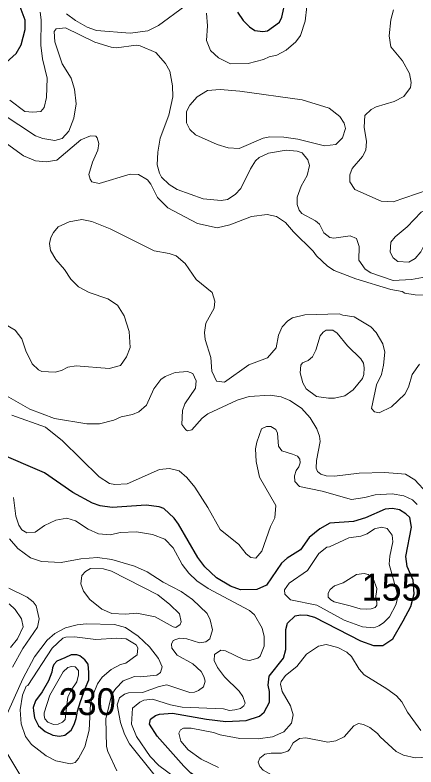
# Model space of a CAD drawing. Extents: x 673.6 to 698.9, y 7012 to 7040.1.
# Drawn here: x 681.414 to 682.608, y 7026.21 to 7028.448 of the extents above; entities that cross this region are included whole.
import ezdxf

# ---------------------------------------------------------------- set-up
doc = ezdxf.new("R2010")
doc.units = 0
doc.header["$LTSCALE"] = 0.032
doc.layers.add('1', color=7, linetype='Continuous', lineweight=25)
doc.layers.add('2', color=7, linetype='Continuous', lineweight=13)
doc.layers.add('21', color=7, linetype='Continuous')

msp = doc.modelspace()

# ---------------------------------------------------------------- linework, layer by layer
at = {"layer": '1'}
for points in [[(681.3771, 7028.2985), (681.4171, 7028.334), (681.4317, 7028.3595), (681.4443, 7028.4057), (681.444, 7028.433), (681.4082, 7028.5295)], [(682.0764, 7028.4573), (682.0929, 7028.432), (682.1122, 7028.4129), (682.1278, 7028.4027), (682.1521, 7028.3998), (682.1656, 7028.4015), (682.2012, 7028.4268), (682.2085, 7028.4425), (682.2192, 7028.4918)], [(681.8142, 7026.338), (681.8173, 7026.3527), (681.8324, 7026.3632), (681.8443, 7026.3673), (681.8829, 7026.3708), (681.984, 7026.3526), (682.0414, 7026.3462), (682.1022, 7026.3485), (682.1421, 7026.3619), (682.1561, 7026.3732), (682.1718, 7026.4029), (682.1721, 7026.4349), (682.168, 7026.4543), (682.1711, 7026.4803), (682.2133, 7026.5347), (682.2205, 7026.5602), (682.22, 7026.6199), (682.2256, 7026.6387), (682.2481, 7026.6601), (682.2642, 7026.6633), (682.2838, 7026.6626), (682.3052, 7026.6559), (682.4425, 7026.5857), (682.4812, 7026.5717), (682.5093, 7026.5724), (682.5386, 7026.592), (682.5696, 7026.6452), (682.5922, 7026.6883), (682.6026, 7026.726), (682.5995, 7026.7665), (682.5821, 7026.8067), (682.5773, 7026.8364), (682.5944, 7026.9239), (682.5901, 7026.9529), (682.578, 7026.9641), (682.5586, 7026.9754), (682.5382, 7026.9797), (682.5163, 7026.9773), (682.4571, 7026.9516), (682.4219, 7026.9407), (682.3518, 7026.9359), (682.3214, 7026.9195), (682.2902, 7026.8931), (682.2638, 7026.8563), (682.2238, 7026.8315), (682.2069, 7026.8173), (682.1624, 7026.7517), (682.1343, 7026.7382), (682.0854, 7026.7373), (682.0551, 7026.7482), (682.0138, 7026.7738), (681.9793, 7026.8061), (681.9586, 7026.8335), (681.9007, 7026.9332), (681.8872, 7026.9506), (681.8567, 7026.98), (681.8426, 7026.9848), (681.8043, 7026.9896), (681.7026, 7026.9832), (681.6675, 7026.9876), (681.6447, 7026.996), (681.5855, 7027.0274), (681.5018, 7027.0857), (681.3595, 7027.1469)], [(682.0689, 7026.115), (682.0272, 7026.1341), (681.9375, 7026.1919), (681.916, 7026.2125), (681.8371, 7026.3023), (681.8142, 7026.338)]]:
    msp.add_lwpolyline(points, dxfattribs=at)
msp.add_lwpolyline([(681.4689, 7026.3777), (681.4715, 7026.3564), (681.4837, 7026.3332), (681.5031, 7026.3158), (681.5262, 7026.3049), (681.5462, 7026.3023), (681.5623, 7026.3055), (681.5804, 7026.3197), (681.59, 7026.3364), (681.5958, 7026.3545), (681.5997, 7026.377), (681.6087, 7026.4054), (681.6229, 7026.444), (681.6332, 7026.4698), (681.6338, 7026.4917), (681.6313, 7026.5162), (681.6216, 7026.5297), (681.6068, 7026.5413), (681.5978, 7026.5439), (681.581, 7026.5439), (681.5623, 7026.5349), (681.5385, 7026.5258), (681.5295, 7026.5155), (681.5256, 7026.5059), (681.523, 7026.4923), (681.5134, 7026.4672), (681.4947, 7026.4344), (681.4747, 7026.4073), (681.4676, 7026.3873)], close=True, dxfattribs=at)
at = {"layer": '2'}
for points in [[(681.9191, 7028.4745), (681.8406, 7028.4176), (681.8092, 7028.4015), (681.7564, 7028.3948), (681.6563, 7028.4022), (681.6286, 7028.4128), (681.5942, 7028.4319), (681.5667, 7028.4516)], [(682.283, 7028.4738), (682.2781, 7028.4301), (682.2639, 7028.3872), (682.2499, 7028.3691), (682.2208, 7028.3435), (682.1938, 7028.3292), (682.1702, 7028.3243), (682.1542, 7028.3159), (682.1083, 7028.3044), (682.0558, 7028.3035), (682.0201, 7028.3207), (681.9959, 7028.3428), (681.9835, 7028.373), (681.9873, 7028.4159), (681.9841, 7028.4542)], [(681.4884, 7028.4568), (681.4916, 7028.4338), (681.4901, 7028.3591), (681.4956, 7028.3179), (681.509, 7028.2605), (681.5073, 7028.2026), (681.5002, 7028.1729), (681.4908, 7028.1609), (681.4662, 7028.1589), (681.4425, 7028.1615), (681.3977, 7028.1952)], [(682.6442, 7027.9286), (682.5397, 7027.8922), (682.5041, 7027.8943), (682.4261, 7027.929), (682.4105, 7027.9523), (682.4112, 7027.9729), (682.4179, 7027.992), (682.4484, 7028.0277), (682.4589, 7028.0463), (682.4605, 7028.0725), (682.4532, 7028.1151), (682.4554, 7028.1493), (682.4741, 7028.1675), (682.4889, 7028.1755), (682.5428, 7028.1907), (682.572, 7028.2057), (682.592, 7028.2332), (682.5936, 7028.248), (682.5886, 7028.2745), (682.5673, 7028.3123), (682.5328, 7028.3535), (682.5279, 7028.3869), (682.5328, 7028.4339), (682.5406, 7028.4642)], [(681.375, 7028.1548), (681.4743, 7028.0887), (681.4963, 7028.0809), (681.5319, 7028.0752), (681.5541, 7028.081), (681.5739, 7028.1026), (681.5891, 7028.1413), (681.596, 7028.1837), (681.5911, 7028.228), (681.5806, 7028.2604), (681.5541, 7028.3037), (681.532, 7028.369), (681.5304, 7028.3993)], [(681.5304, 7028.3993), (681.5359, 7028.4075), (681.5639, 7028.4104), (681.6517, 7028.3679), (681.6998, 7028.353), (681.7159, 7028.3512)], [(681.7159, 7028.3512), (681.7744, 7028.3586), (681.7867, 7028.3567), (681.8334, 7028.3371), (681.862, 7028.3046), (681.8747, 7028.2814), (681.8829, 7028.2375), (681.8836, 7028.205), (681.8717, 7028.1503), (681.8464, 7028.0822), (681.8393, 7028.0406), (681.8372, 7028.0023), (681.8438, 7027.9776), (681.8503, 7027.9664), (681.8724, 7027.9442), (681.8967, 7027.9293), (681.9744, 7027.9015), (682.0278, 7027.8969), (682.0467, 7027.8996), (682.0696, 7027.914), (682.0862, 7027.9323), (682.1153, 7027.991), (682.1303, 7028.0143), (682.1409, 7028.0241), (682.1684, 7028.0369), (682.2215, 7028.0463), (682.254, 7028.0431), (682.2689, 7028.0381), (682.286, 7028.0177), (682.2912, 7028.0008), (682.2843, 7027.9709), (682.2663, 7027.9396), (682.2536, 7027.9066), (682.2544, 7027.8842), (682.2596, 7027.8679), (682.2681, 7027.8576), (682.3082, 7027.8361), (682.321, 7027.8256), (682.3332, 7027.8007), (682.3513, 7027.7859), (682.3631, 7027.7843), (682.4115, 7027.7908), (682.4309, 7027.7832), (682.439, 7027.76), (682.4376, 7027.7189), (682.457, 7027.6917), (682.4732, 7027.6816), (682.5402, 7027.6585), (682.5941, 7027.6617), (682.6378, 7027.6697)], [(682.6527, 7027.615), (682.6053, 7027.6158), (682.5748, 7027.621), (682.5664, 7027.6256), (682.5327, 7027.632), (682.4292, 7027.6632), (682.3641, 7027.6882), (682.3442, 7027.7009), (682.3118, 7027.7317), (682.3019, 7027.7456), (682.2431, 7027.8028), (682.2197, 7027.831), (682.1924, 7027.8488), (682.1642, 7027.8548), (682.1177, 7027.8491), (682.0532, 7027.824), (682.0159, 7027.8149), (681.9574, 7027.8282), (681.869, 7027.8748), (681.8377, 7027.9052), (681.8181, 7027.945), (681.808, 7027.9575), (681.7816, 7027.9737), (681.7563, 7027.9748), (681.6644, 7027.9474), (681.6426, 7027.9518), (681.637, 7027.9596), (681.633, 7027.9743), (681.6444, 7028.0107), (681.6602, 7028.0459), (681.6633, 7028.0659), (681.6586, 7028.0831), (681.6541, 7028.0879), (681.6389, 7028.0889), (681.6094, 7028.0771), (681.5385, 7028.0169), (681.506, 7028.0111), (681.4749, 7028.0144), (681.4385, 7028.0295), (681.3543, 7028.0895)], [(681.3852, 7027.5277), (681.4137, 7027.5106), (681.4341, 7027.4851), (681.4458, 7027.4486), (681.4648, 7027.4106), (681.4837, 7027.392), (681.4933, 7027.3875), (681.5335, 7027.3857), (681.5522, 7027.3905), (681.5712, 7027.4006), (681.5962, 7027.4045), (681.6943, 7027.3964), (681.7278, 7027.4054), (681.7458, 7027.4312), (681.7562, 7027.4585), (681.7538, 7027.5069), (681.7392, 7027.5536), (681.7184, 7027.5846), (681.6902, 7027.6036), (681.6344, 7027.6225), (681.6025, 7027.6395), (681.5801, 7027.6621), (681.5609, 7027.6911), (681.5348, 7027.7207), (681.5192, 7027.7474), (681.5164, 7027.7684), (681.5207, 7027.7866), (681.5282, 7027.8017), (681.5419, 7027.8177), (681.5752, 7027.8325), (681.613, 7027.84), (681.6429, 7027.8343), (681.6968, 7027.8123), (681.8277, 7027.747), (681.873, 7027.739), (681.8933, 7027.7313), (681.9203, 7027.7086), (681.9528, 7027.6618), (682.0008, 7027.6227), (682.0085, 7027.5968), (682.0071, 7027.5764), (681.9817, 7027.5318), (681.9782, 7027.5037), (681.9799, 7027.4824), (681.997, 7027.4296), (681.9997, 7027.3887), (682.0136, 7027.3584), (682.0372, 7027.3562), (682.1097, 7027.4078), (682.1652, 7027.4284), (682.1918, 7027.4583), (682.1981, 7027.4955), (682.2089, 7027.5209), (682.2266, 7027.5388), (682.2398, 7027.5468), (682.277, 7027.5565), (682.3792, 7027.5589), (682.3902, 7027.5547), (682.4243, 7027.55), (682.4732, 7027.5202), (682.4894, 7027.5039), (682.5092, 7027.4697), (682.5147, 7027.4447), (682.5114, 7027.4062), (682.5049, 7027.3783), (682.49, 7027.3481), (682.4756, 7027.2778), (682.4841, 7027.2677), (682.4978, 7027.2649), (682.5351, 7027.2826), (682.5745, 7027.3197), (682.5857, 7027.3412), (682.5969, 7027.3783), (682.6184, 7027.4093)], [(682.6408, 7027.0255), (682.6049, 7027.0655), (682.5768, 7027.0816), (682.5156, 7027.0873), (682.4387, 7027.085), (682.3656, 7027.0759), (682.3407, 7027.0767), (682.3244, 7027.0816), (682.3144, 7027.0899), (682.311, 7027.0994), (682.3119, 7027.1223), (682.3225, 7027.1795), (682.3209, 7027.1955), (682.3128, 7027.2168), (682.2926, 7027.2495), (682.267, 7027.2783), (682.2317, 7027.3015), (682.2063, 7027.3118), (682.1737, 7027.3174), (682.1113, 7027.3133), (682.0758, 7027.3021), (681.9879, 7027.2613), (681.9706, 7027.249), (681.9406, 7027.2134), (681.9276, 7027.2107), (681.922, 7027.2138), (681.91, 7027.2297), (681.9124, 7027.271), (681.919, 7027.2908), (681.951, 7027.3377), (681.9527, 7027.3602), (681.9433, 7027.3813), (681.9272, 7027.3873), (681.8902, 7027.385), (681.8606, 7027.3728), (681.8481, 7027.3633), (681.8266, 7027.336)], [(681.8266, 7027.336), (681.805, 7027.2876), (681.7823, 7027.2672), (681.764, 7027.2595), (681.73, 7027.2525), (681.7083, 7027.2426)], [(681.7083, 7027.2426), (681.6651, 7027.2313), (681.6279, 7027.232), (681.5317, 7027.2481), (681.4577, 7027.2753), (681.3886, 7027.3152)], [(681.4046, 7027.2574), (681.5045, 7027.2223), (681.5547, 7027.1813), (681.6641, 7027.0737), (681.6951, 7027.054), (681.7108, 7027.0513), (681.7478, 7027.0536), (681.8435, 7027.0955), (681.8737, 7027.0988), (681.9022, 7027.0916), (681.9254, 7027.072), (681.9492, 7027.0432), (681.9884, 7026.9832), (682.0247, 7026.9176), (682.0804, 7026.8725), (682.102, 7026.8452), (682.1158, 7026.8343), (682.1312, 7026.8321), (682.1491, 7026.8527), (682.1744, 7026.926), (682.1876, 7026.9523), (682.1903, 7026.9889), (682.1421, 7027.0733), (682.1319, 7027.1199), (682.1302, 7027.1572), (682.1334, 7027.1775), (682.148, 7027.2167), (682.1629, 7027.2243), (682.1756, 7027.224), (682.1909, 7027.2145), (682.1951, 7027.2041), (682.1984, 7027.165), (682.2081, 7027.1517), (682.2402, 7027.1413), (682.2547, 7027.136), (682.2622, 7027.1261), (682.263, 7027.1158), (682.2594, 7027.1038), (682.251, 7027.0933), (682.246, 7027.0769), (682.2469, 7027.0597), (682.2606, 7027.0456), (682.3289, 7027.0309), (682.4163, 7027.0069), (682.456, 7027.0126), (682.486, 7027.0208), (682.537, 7027.0233), (682.5715, 7027.0175), (682.5978, 7027.006), (682.6117, 7026.9914)], [(681.4094, 7027.0123), (681.4162, 7026.9572)], [(681.4162, 7026.9572), (681.4249, 7026.9303), (681.434, 7026.9167), (681.4491, 7026.9076), (681.4733, 7026.909), (681.5018, 7026.9289)], [(681.5018, 7026.9289), (681.535, 7026.9455), (681.5684, 7026.951), (681.5936, 7026.9435), (681.6311, 7026.9183), (681.6622, 7026.9043), (681.6978, 7026.9017), (681.7271, 7026.9083), (681.7751, 7026.9107), (681.8234, 7026.9025), (681.8597, 7026.8886), (681.8843, 7026.8625), (681.9119, 7026.8131), (681.9318, 7026.7877), (681.9555, 7026.7641), (681.9887, 7026.7419), (682.1119, 7026.6759), (682.1272, 7026.6631), (682.1494, 7026.6233), (682.1557, 7026.5989), (682.1556, 7026.5698), (682.1434, 7026.5403), (682.1369, 7026.5346), (682.1117, 7026.527), (682.0941, 7026.5299), (682.0409, 7026.5564)], [(681.8267, 7026.1894), (681.7547, 7026.2797), (681.7398, 7026.3085), (681.7282, 7026.3426), (681.7177, 7026.3955), (681.7251, 7026.4167), (681.7394, 7026.4275), (681.7514, 7026.4316), (681.7932, 7026.4325), (681.8434, 7026.4502), (681.8663, 7026.4545), (681.9345, 7026.4326), (681.948, 7026.4333), (681.9598, 7026.4381), (681.9748, 7026.4492), (681.9795, 7026.4656), (681.9765, 7026.4798), (681.9676, 7026.4951), (681.9431, 7026.5177), (681.8963, 7026.5432), (681.8805, 7026.5643), (681.8796, 7026.5759), (681.8848, 7026.587), (681.9033, 7026.5936), (681.9258, 7026.592), (681.9634, 7026.5796), (681.9816, 7026.5834), (681.9939, 7026.5921), (682.0019, 7026.6189), (681.9951, 7026.6487), (681.9864, 7026.6671), (681.9427, 7026.7085), (681.9089, 7026.7331), (681.8549, 7026.7603), (681.8072, 7026.7915), (681.7695, 7026.808), (681.7021, 7026.8277), (681.6597, 7026.8342), (681.6097, 7026.8301), (681.5511, 7026.8187), (681.4929, 7026.8221), (681.46, 7026.833), (681.4221, 7026.8603), (681.3974, 7026.8895)], [(681.3951, 7026.7429), (681.45, 7026.7155), (681.4673, 7026.7024), (681.4768, 7026.6904), (681.4851, 7026.6509), (681.4802, 7026.6266), (681.4366, 7026.5631), (681.4064, 7026.5076)], [(681.4004, 7026.5663), (681.4208, 7026.5915), (681.4374, 7026.6273), (681.4325, 7026.6518), (681.4142, 7026.6792), (681.3963, 7026.6962)], [(681.3817, 7026.3483), (681.4373, 7026.4724), (681.4712, 7026.5381), (681.5095, 7026.5883), (681.5327, 7026.6075), (681.564, 7026.6247), (681.5985, 7026.6337), (681.6254, 7026.6363), (681.7103, 7026.6345), (681.7431, 7026.6255), (681.7804, 7026.5998), (681.8144, 7026.5683), (681.8412, 7026.5338), (681.8523, 7026.5088), (681.8466, 7026.4918), (681.8358, 7026.484), (681.7875, 7026.4785), (681.7695, 7026.4793), (681.7361, 7026.4665), (681.714, 7026.4444), (681.7021, 7026.4275), (681.6844, 7026.3535), (681.6866, 7026.2711), (681.6897, 7026.2569), (681.7173, 7026.1989)], [(682.6227, 7026.3189), (682.5824, 7026.3734), (682.5656, 7026.4044), (682.5499, 7026.422), (682.5215, 7026.4435), (682.4534, 7026.4848), (682.4388, 7026.5017), (682.416, 7026.5392), (682.4021, 7026.5524), (682.3751, 7026.5658), (682.3407, 7026.5746), (682.318, 7026.5702), (682.2818, 7026.5462), (682.2529, 7026.5091), (682.2195, 7026.4831), (682.2067, 7026.4649), (682.2042, 7026.4565), (682.2092, 7026.4346), (682.2346, 7026.392), (682.2419, 7026.3659), (682.2376, 7026.3405), (682.2143, 7026.3146), (682.1801, 7026.3003), (682.138, 7026.2943), (682.0833, 7026.2953), (682.0249, 7026.3057), (682.0051, 7026.3127), (681.9387, 7026.3264), (681.915, 7026.3255), (681.9063, 7026.321), (681.9019, 7026.3107), (681.9075, 7026.2875), (681.9292, 7026.2612), (681.968, 7026.2337), (682.0199, 7026.2087)], [(682.0409, 7026.5564), (682.0262, 7026.5581), (682.0078, 7026.5455), (682.007, 7026.527), (682.0163, 7026.5068), (682.038, 7026.4785), (682.0809, 7026.4357), (682.0924, 7026.4201), (682.0987, 7026.4003), (682.095, 7026.3921), (682.0852, 7026.3846), (682.068, 7026.3801), (682.0527, 7026.379), (682.0344, 7026.3831), (681.9117, 7026.3881), (681.8766, 7026.3954), (681.8232, 7026.412), (681.7977, 7026.4094), (681.7856, 7026.4033), (681.764, 7026.3851), (681.7605, 7026.3374), (681.775, 7026.3008), (681.8164, 7026.2419), (681.8417, 7026.2152), (681.9522, 7026.1338)], [(682.2316, 7026.2621), (682.2419, 7026.2826), (682.2609, 7026.2952), (682.2803, 7026.2968), (682.3452, 7026.2846), (682.3694, 7026.2887), (682.3939, 7026.3003), (682.4225, 7026.3326), (682.4368, 7026.3395), (682.4515, 7026.3371), (682.4702, 7026.3282), (682.493, 7026.3104), (682.5012, 7026.2997), (682.5493, 7026.2566), (682.5712, 7026.2452), (682.6057, 7026.2378), (682.6589, 7026.2402)], [(681.4305, 7026.1829), (681.3891, 7026.2522)], [(682.1424, 7026.2369), (682.158, 7026.2482), (682.1763, 7026.2517), (682.2069, 7026.252), (682.226, 7026.2573), (682.2316, 7026.2621)], [(682.6179, 7026.1168), (682.5795, 7026.0896), (682.5481, 7026.0816), (682.5167, 7026.0926), (682.496, 7026.1157), (682.4753, 7026.1283), (682.4516, 7026.135), (682.4181, 7026.1182), (682.3739, 7026.0874), (682.3557, 7026.0841), (682.3173, 7026.0921), (682.2796, 7026.1088), (682.2113, 7026.168), (682.1527, 7026.2014), (682.1427, 7026.212), (682.1377, 7026.2246), (682.1424, 7026.2369)]]:
    msp.add_lwpolyline(points, dxfattribs=at)
for points in [[(682.2685, 7028.1961), (682.3497, 7028.171), (682.3816, 7028.1466), (682.3943, 7028.1271), (682.3979, 7028.1107), (682.3886, 7028.0827), (682.3688, 7028.0627), (682.3354, 7028.0588), (682.2563, 7028.0792), (682.2139, 7028.085), (682.1727, 7028.0859), (682.1525, 7028.0817), (682.0814, 7028.0512), (682.0485, 7028.053), (682.0156, 7028.0632), (681.9511, 7028.0918), (681.9344, 7028.1075), (681.9239, 7028.128), (681.9245, 7028.1611), (681.9346, 7028.1803), (681.9557, 7028.2046), (681.9865, 7028.2234), (682.0246, 7028.2271), (682.0833, 7028.2222)], [(682.6224, 7027.7433), (682.636, 7027.7716), (682.6527, 7027.8201), (682.6693, 7027.8486), (682.6708, 7027.8626), (682.6675, 7027.8704), (682.6602, 7027.8737), (682.6425, 7027.8721), (682.6236, 7027.8621), (682.5816, 7027.8182), (682.5458, 7027.7888), (682.5326, 7027.7725), (682.5306, 7027.7422), (682.5399, 7027.7262), (682.5539, 7027.7149), (682.5862, 7027.7128), (682.6058, 7027.7241)], [(682.4482, 7027.3669), (682.4525, 7027.3781), (682.4539, 7027.3987), (682.4512, 7027.4123), (682.4441, 7027.425), (682.4043, 7027.464), (682.3734, 7027.5015), (682.3604, 7027.5106), (682.3407, 7027.5101), (682.3313, 7027.5045), (682.3226, 7027.4932), (682.3096, 7027.4513), (682.2995, 7027.431), (682.2865, 7027.4198), (682.27, 7027.413), (682.2646, 7027.4064), (682.2633, 7027.3832), (682.2709, 7027.3533), (682.281, 7027.3358), (682.3118, 7027.3135), (682.3469, 7027.3077), (682.3657, 7027.3084), (682.3957, 7027.315), (682.4206, 7027.3325)], [(682.5523, 7026.7282), (682.552, 7026.7075), (682.5479, 7026.6927), (682.5295, 7026.6574), (682.5116, 7026.6395), (682.4975, 7026.6308), (682.4819, 7026.6247), (682.4482, 7026.628), (682.3941, 7026.6477), (682.3128, 7026.6916), (682.234, 7026.7077), (682.2168, 7026.7251), (682.2165, 7026.7381), (682.2302, 7026.7575), (682.2844, 7026.7954), (682.3181, 7026.8455), (682.3427, 7026.8651), (682.3503, 7026.8659), (682.4081, 7026.8924), (682.444, 7026.897), (682.4627, 7026.9048), (682.4845, 7026.9197), (682.5057, 7026.9246), (682.5221, 7026.9204), (682.537, 7026.9001), (682.5386, 7026.8803), (682.5296, 7026.8379), (682.528, 7026.8142)], [(681.8309, 7026.6572), (681.8848, 7026.6272), (681.8924, 7026.6257), (681.906, 7026.6342), (681.909, 7026.6429), (681.904, 7026.6659), (681.8749, 7026.6943), (681.8395, 7026.7229), (681.7007, 7026.7931), (681.6774, 7026.8001), (681.6386, 7026.801), (681.6237, 7026.7927), (681.6125, 7026.7806), (681.6093, 7026.7551), (681.6173, 7026.7335), (681.6362, 7026.7086), (681.6725, 7026.6798), (681.7015, 7026.6673), (681.7427, 7026.6651), (681.7768, 7026.6684)], [(682.4902, 7026.7303), (682.4887, 7026.7198), (682.4879, 7026.71), (682.4917, 7026.701), (682.4917, 7026.692), (682.4864, 7026.6853), (682.4744, 7026.6808), (682.46, 7026.6801), (682.4414, 7026.6808), (682.4122, 7026.6898), (682.3638, 7026.7019), (682.3544, 7026.7078), (682.3465, 7026.7162), (682.3462, 7026.728), (682.3519, 7026.7384), (682.3654, 7026.7492), (682.391, 7026.7588), (682.4307, 7026.7837), (682.4531, 7026.7865), (682.4654, 7026.7833), (682.4801, 7026.7718), (682.491, 7026.7417)], [(681.6344, 7026.3199), (681.6214, 7026.2702), (681.603, 7026.2354), (681.5923, 7026.2238), (681.5786, 7026.2197), (681.5351, 7026.2292), (681.506, 7026.2438), (681.4629, 7026.2774), (681.4445, 7026.3012), (681.4319, 7026.3392), (681.4285, 7026.3801), (681.4361, 7026.4241), (681.4471, 7026.4508), (681.4518, 7026.4527), (681.5241, 7026.5641), (681.5558, 7026.5934), (681.5645, 7026.5967), (681.591, 7026.5976), (681.6539, 7026.5895), (681.7168, 7026.5943), (681.7442, 7026.5918), (681.7749, 7026.5738), (681.7793, 7026.5652), (681.7776, 7026.5446), (681.7434, 7026.5198), (681.7277, 7026.5159), (681.6998, 7026.5002), (681.6731, 7026.4782), (681.6593, 7026.4579), (681.6459, 7026.4266), (681.6388, 7026.3987)], [(681.5114, 7026.3439), (681.528, 7026.3373), (681.5419, 7026.3379), (681.555, 7026.3441), (681.5629, 7026.352), (681.567, 7026.3876), (681.571, 7026.4186), (681.5813, 7026.4393), (681.5975, 7026.4643), (681.603, 7026.4843), (681.6031, 7026.4976), (681.5925, 7026.5086), (681.582, 7026.5098), (681.5711, 7026.5063), (681.5575, 7026.4934), (681.5177, 7026.4243), (681.5, 7026.3715), (681.5001, 7026.3634), (681.5025, 7026.3538)]]:
    msp.add_lwpolyline(points, close=True, dxfattribs=at)

# ---------------------------------------------------------------- texts
at = {"layer": '21'}
msp.add_text('155', height=0.08, dxfattribs=at).set_placement((682.4462, 7026.7056))
at = {"layer": '21', "width": 0.95}
msp.add_text('230', height=0.08, dxfattribs=at).set_placement((681.5437, 7026.3649))

doc.saveas('drawing.dxf')
